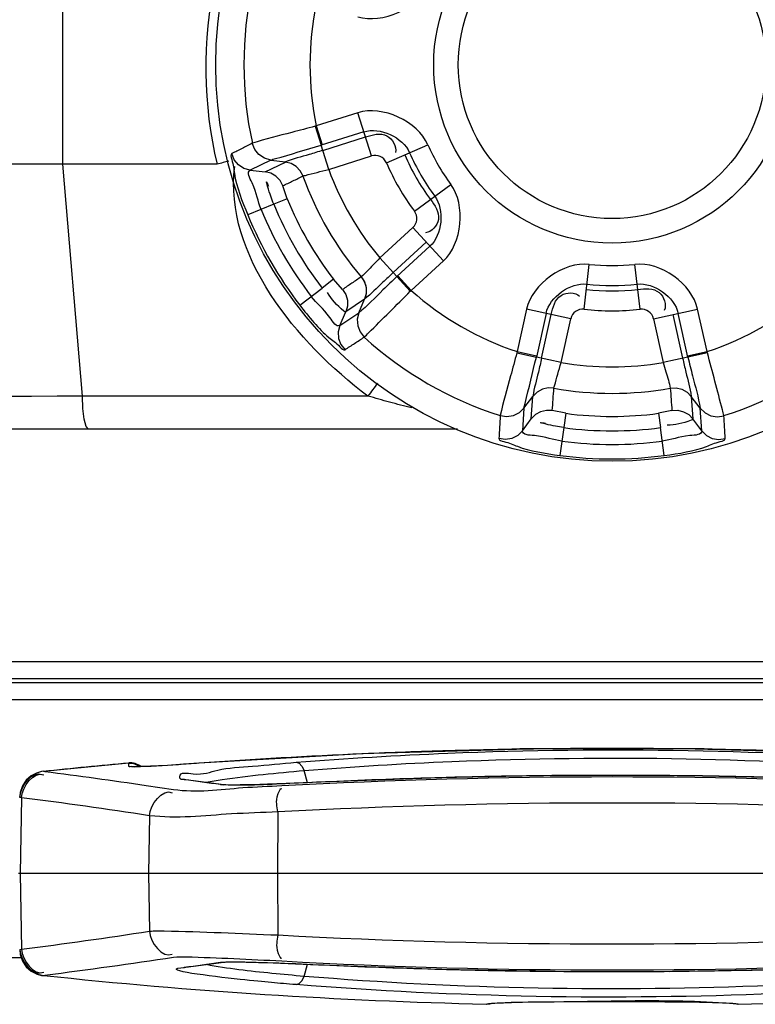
# Paper-space layout 'Sheet' of a CAD drawing. Header units: inches. Extents: x 0.2 to 10.8, y 0.2 to 8.3.
# Tile 335 of 545: x 7.6597 to 7.7485, y 1.8264 to 1.9453. Entities that reach past the tile are written whole.
import ezdxf

# ---------------------------------------------------------------- set-up
doc = ezdxf.new("R2010")
doc.units = ezdxf.units.IN
doc.header["$MEASUREMENT"] = 0
doc.layers.get('0').update_dxf_attribs({"lineweight": 5})

psp = doc.layouts.new('Sheet')

# ---------------------------------------------------------------- linework, layer by layer
at = {"color": 0, "linetype": 'ByBlock', "lineweight": -3}
for p, q in [((7.664908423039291, 1.927868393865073), (7.664908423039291, 2.006238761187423)), ((7.700522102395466, 1.934065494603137), (7.69550024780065, 1.932482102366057)), ((7.702163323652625, 1.928859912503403), (7.700521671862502, 1.934065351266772)), ((7.69550024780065, 1.932482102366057), (7.695356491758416, 1.932441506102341)), ((7.695356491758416, 1.932441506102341), (7.696094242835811, 1.93014760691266)), ((7.69550024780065, 1.932482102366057), (7.696223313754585, 1.930188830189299)), ((7.701244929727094, 1.9317721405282), (7.696094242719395, 1.930147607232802)), ((7.696289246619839, 1.929529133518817), (7.701440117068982, 1.931153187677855)), ((7.697002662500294, 1.927232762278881), (7.696094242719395, 1.930147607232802)), ((7.703975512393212, 1.928035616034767), (7.708979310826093, 1.930210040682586)), ((7.689997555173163, 1.92836308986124), (7.687537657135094, 1.927139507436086)), ((7.689997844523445, 1.928356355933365), (7.691776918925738, 1.92813160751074)), ((7.697002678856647, 1.927232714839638), (7.702163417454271, 1.928859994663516)), ((7.683532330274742, 1.927868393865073), (7.651780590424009, 1.927868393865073)), ((7.667275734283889, 1.899870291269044), (7.664908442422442, 1.927868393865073)), ((7.6875379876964, 1.92714615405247), (7.68932295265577, 1.926938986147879)), ((7.689324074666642, 1.926945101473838), (7.691774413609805, 1.928124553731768)), ((7.691981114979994, 1.923676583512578), (7.691464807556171, 1.925253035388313)), ((7.707354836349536, 1.92218245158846), (7.711739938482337, 1.925428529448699)), ((7.691982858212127, 1.923672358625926), (7.690370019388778, 1.923019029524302)), ((7.690370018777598, 1.923019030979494), (7.687231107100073, 1.921733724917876)), ((7.707162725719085, 1.920200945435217), (7.703173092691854, 1.91654525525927)), ((7.707162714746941, 1.920201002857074), (7.710849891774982, 1.916176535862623)), ((7.708787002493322, 1.918427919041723), (7.704805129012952, 1.914779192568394)), ((7.705243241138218, 1.914301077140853), (7.709225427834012, 1.917949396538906)), ((7.705243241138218, 1.914301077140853), (7.703173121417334, 1.916545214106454)), ((7.706967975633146, 1.91261941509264), (7.710850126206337, 1.916176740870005)), ((7.727849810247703, 1.910349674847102), (7.728468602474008, 1.915770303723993)), ((7.734608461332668, 1.910349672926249), (7.733989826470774, 1.915770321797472)), ((7.697579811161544, 1.91397814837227), (7.696209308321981, 1.912905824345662)), ((7.698689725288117, 1.91273916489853), (7.697582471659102, 1.913974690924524)), ((7.706860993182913, 1.912515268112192), (7.705243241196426, 1.914301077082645)), ((7.70534347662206, 1.914392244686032), (7.706967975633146, 1.91261941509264)), ((7.693525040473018, 1.910832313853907), (7.696209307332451, 1.91290582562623)), ((7.701331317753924, 1.911571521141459), (7.699085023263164, 1.910039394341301)), ((7.700643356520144, 1.909916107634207), (7.701338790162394, 1.911570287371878)), ((7.706860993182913, 1.912515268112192), (7.706967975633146, 1.91261941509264)), ((7.720901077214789, 1.910373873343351), (7.719761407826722, 1.905233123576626)), ((7.726229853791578, 1.909192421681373), (7.720900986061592, 1.910373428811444)), ((7.736228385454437, 1.909192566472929), (7.741557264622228, 1.910373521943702)), ((7.742696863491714, 1.905233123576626), (7.741557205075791, 1.91037382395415)), ((7.698359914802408, 1.90839459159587), (7.700649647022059, 1.909913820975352)), ((7.698365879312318, 1.90839176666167), (7.699079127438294, 1.910041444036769)), ((7.723248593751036, 1.909853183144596), (7.72208013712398, 1.904580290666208)), ((7.722713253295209, 1.904439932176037), (7.723882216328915, 1.909712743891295)), ((7.725058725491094, 1.90390957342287), (7.726229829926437, 1.909192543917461)), ((7.736228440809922, 1.909192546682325), (7.737399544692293, 1.903909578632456)), ((7.738576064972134, 1.909712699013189), (7.73974501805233, 1.904439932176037)), ((7.740378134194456, 1.904580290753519), (7.739209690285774, 1.909853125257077)), ((7.719761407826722, 1.905233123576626), (7.719724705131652, 1.905088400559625)), ((7.719724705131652, 1.905088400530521), (7.722080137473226, 1.904580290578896)), ((7.719761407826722, 1.905233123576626), (7.722108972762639, 1.904712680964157)), ((7.725058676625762, 1.903909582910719), (7.72208013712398, 1.904580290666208)), ((7.740378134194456, 1.904580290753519), (7.737399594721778, 1.903909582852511)), ((7.740349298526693, 1.904712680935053), (7.742696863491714, 1.905233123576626)), ((7.742733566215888, 1.905088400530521), (7.740378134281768, 1.904580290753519)), ((7.742733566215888, 1.905088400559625), (7.742696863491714, 1.905233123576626)), ((7.7017487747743, 1.899868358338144), (7.667275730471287, 1.899869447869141)), ((7.720583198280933, 1.898405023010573), (7.721667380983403, 1.899833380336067)), ((7.72146849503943, 1.897115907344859), (7.721672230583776, 1.899827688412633)), ((7.740785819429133, 1.899829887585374), (7.740989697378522, 1.897116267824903)), ((7.741875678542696, 1.898404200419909), (7.740790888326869, 1.899833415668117)), ((7.720577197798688, 1.898408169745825), (7.720406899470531, 1.89566604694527)), ((7.725627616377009, 1.897782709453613), (7.724004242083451, 1.898123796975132)), ((7.72563218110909, 1.897782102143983), (7.72539155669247, 1.89605867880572)), ((7.736826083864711, 1.897782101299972), (7.737069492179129, 1.896059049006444)), ((7.738454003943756, 1.89812381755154), (7.736830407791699, 1.897782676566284)), ((7.742051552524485, 1.895665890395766), (7.741880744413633, 1.898408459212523)), ((7.72040134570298, 1.895669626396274), (7.721473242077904, 1.897111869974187)), ((7.742056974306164, 1.895669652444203), (7.740984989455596, 1.897112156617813)), ((7.712572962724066, 1.895868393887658), (7.392746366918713, 1.895868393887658)), ((7.725391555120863, 1.896058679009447), (7.724935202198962, 1.892697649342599)), ((7.737523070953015, 1.892697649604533), (7.737069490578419, 1.896059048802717)), ((8.025229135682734, 1.86778706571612), (7.437229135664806, 1.86778706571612)), ((8.089246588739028, 1.86524577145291), (7.373211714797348, 1.86524577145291)), ((7.435246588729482, 1.865787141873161), (8.027211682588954, 1.865787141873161)), ((7.371229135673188, 1.86324584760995), (8.091229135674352, 1.86324584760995)), ((7.662556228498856, 1.854566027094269), (7.672849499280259, 1.855576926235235)), ((7.662732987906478, 1.8545014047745), (7.662567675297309, 1.854542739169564)), ((7.672849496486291, 1.855169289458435), (7.672849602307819, 1.855552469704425)), ((7.672849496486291, 1.855169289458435), (7.673508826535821, 1.855119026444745)), ((7.672849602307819, 1.85555246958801), (7.673435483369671, 1.855507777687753)), ((7.673435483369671, 1.855507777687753), (7.673561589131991, 1.855479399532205)), ((7.673561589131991, 1.855479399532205), (7.674246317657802, 1.855120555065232)), ((7.677551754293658, 1.855281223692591), (7.676431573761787, 1.85521616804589)), ((7.679520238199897, 1.855407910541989), (7.677551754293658, 1.855281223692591)), ((7.681341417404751, 1.855534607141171), (7.679520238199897, 1.855407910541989)), ((7.694454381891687, 1.85318465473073), (7.694040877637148, 1.854653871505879)), ((7.679145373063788, 1.85360930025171), (7.679571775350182, 1.853599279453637)), ((7.68434413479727, 1.852942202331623), (7.679145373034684, 1.853609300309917)), ((7.678281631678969, 1.852337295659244), (7.674976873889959, 1.852823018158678)), ((7.683918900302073, 1.852955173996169), (7.68434413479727, 1.852942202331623)), ((7.659905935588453, 1.851377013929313), (7.659709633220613, 1.851418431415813)), ((7.659905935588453, 1.851377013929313), (7.659748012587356, 1.84222839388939)), ((7.675379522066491, 1.849205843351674), (7.675259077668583, 1.84222839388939)), ((7.69085679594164, 1.849657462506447), (7.690829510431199, 1.84222839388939)), ((7.802931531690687, 1.84222839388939), (7.659526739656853, 1.84222839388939)), ((7.659748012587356, 1.84222839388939), (7.659905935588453, 1.833079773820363)), ((7.675259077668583, 1.84222839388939), (7.675379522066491, 1.835250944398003)), ((7.690829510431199, 1.84222839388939), (7.69085679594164, 1.834799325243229)), ((7.659709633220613, 1.833038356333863), (7.659905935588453, 1.833079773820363)), ((7.659894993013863, 1.832028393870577), (7.539390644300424, 1.832028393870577)), ((7.660029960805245, 1.831635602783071), (7.660487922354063, 1.830958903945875)), ((7.660487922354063, 1.830958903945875), (7.661061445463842, 1.830447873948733)), ((7.679145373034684, 1.830847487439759), (7.68434413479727, 1.831514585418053)), ((7.679145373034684, 1.830847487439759), (7.679571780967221, 1.830857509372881)), ((7.683918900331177, 1.831501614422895), (7.684344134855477, 1.831514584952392)), ((7.694040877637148, 1.829802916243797), (7.694454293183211, 1.831271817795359)), ((7.661061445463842, 1.830447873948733), (7.661699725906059, 1.830103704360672)), ((7.661699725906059, 1.830103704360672), (7.662556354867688, 1.829890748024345)), ((7.662567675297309, 1.829914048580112), (7.662732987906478, 1.829955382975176)), ((7.716001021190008, 1.826431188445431), (7.7164435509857, 1.826504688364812)), ((7.716001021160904, 1.826431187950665), (7.716061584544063, 1.826454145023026)), ((7.71644375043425, 1.826507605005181), (7.716633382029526, 1.826534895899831)), ((7.716454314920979, 1.826526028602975), (7.716613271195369, 1.826542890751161)), ((7.719066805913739, 1.826661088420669), (7.720265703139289, 1.826689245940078)), ((7.720265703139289, 1.826689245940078), (7.721693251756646, 1.826712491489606)), ((7.721693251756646, 1.826712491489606), (7.724242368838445, 1.826738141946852)), ((7.724242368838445, 1.826738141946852), (7.728287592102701, 1.826756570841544)), ((7.728287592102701, 1.826756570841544), (7.734035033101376, 1.826756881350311)), ((7.734035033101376, 1.826756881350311), (7.737591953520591, 1.826742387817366)), ((7.737591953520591, 1.826742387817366), (7.739816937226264, 1.82672390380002)), ((7.745836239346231, 1.826542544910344), (7.745998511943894, 1.826525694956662)), ((7.746457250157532, 1.826431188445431), (7.746014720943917, 1.826504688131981)), ((7.746396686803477, 1.826454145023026), (7.746457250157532, 1.826431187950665))]:
    psp.add_line(p, q, dxfattribs=at)
for points in [[(7.689997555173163, 1.92836308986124), (7.689232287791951, 1.928579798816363), (7.688569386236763, 1.929017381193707), (7.688068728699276, 1.929635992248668), (7.687777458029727, 1.930380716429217)], [(7.687537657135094, 1.927139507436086), (7.686770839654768, 1.927354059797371), (7.686107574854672, 1.927788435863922), (7.685606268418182, 1.92840172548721), (7.685312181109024, 1.929138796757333)], [(7.693901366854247, 1.926433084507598), (7.693569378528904, 1.927060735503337), (7.693084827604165, 1.92757171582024), (7.692470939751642, 1.927938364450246), (7.691774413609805, 1.928124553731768)], [(7.691459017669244, 1.925250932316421), (7.691124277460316, 1.925882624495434), (7.690631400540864, 1.926398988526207), (7.69001643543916, 1.926762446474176), (7.689324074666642, 1.926945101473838)], [(7.700925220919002, 1.914255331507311), (7.701307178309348, 1.913652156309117), (7.701510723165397, 1.912970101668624), (7.70152176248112, 1.912258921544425), (7.701338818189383, 1.911570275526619)], [(7.698685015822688, 1.912735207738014), (7.699065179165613, 1.912129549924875), (7.699266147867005, 1.911444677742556), (7.699273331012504, 1.910730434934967), (7.699085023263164, 1.910039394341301)], [(7.700649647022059, 1.909913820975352), (7.700454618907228, 1.90914238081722), (7.700502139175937, 1.908349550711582), (7.7007874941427, 1.907606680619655), (7.701286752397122, 1.906982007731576)], [(7.698359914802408, 1.90839459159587), (7.698162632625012, 1.907623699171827), (7.698207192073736, 1.90683214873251), (7.698487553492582, 1.906091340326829), (7.698978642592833, 1.905467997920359)], [(7.72420057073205, 1.900823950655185), (7.723491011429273, 1.900850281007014), (7.722806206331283, 1.900686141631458), (7.722181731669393, 1.900337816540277), (7.721672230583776, 1.899827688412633)], [(7.738257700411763, 1.90082394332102), (7.738972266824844, 1.900850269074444), (7.739664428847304, 1.900682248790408), (7.74028400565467, 1.900333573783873), (7.740785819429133, 1.899829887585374)], [(7.668004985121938, 1.895868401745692), (7.667714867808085, 1.896191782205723), (7.667478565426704, 1.8970608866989), (7.667319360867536, 1.898365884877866), (7.667275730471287, 1.899869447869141)], [(7.720577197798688, 1.898408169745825), (7.72000684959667, 1.89785385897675), (7.719296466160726, 1.897498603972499), (7.718510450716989, 1.897374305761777), (7.717719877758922, 1.897494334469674)], [(7.72400316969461, 1.898117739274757), (7.723288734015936, 1.898143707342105), (7.722595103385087, 1.897975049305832), (7.721972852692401, 1.89762419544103), (7.72146849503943, 1.897115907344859)], [(7.738455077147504, 1.898117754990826), (7.739169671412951, 1.898144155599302), (7.739863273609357, 1.897975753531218), (7.740485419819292, 1.89762483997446), (7.740989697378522, 1.897116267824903)], [(7.741880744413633, 1.898408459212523), (7.742451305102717, 1.897853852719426), (7.743161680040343, 1.897498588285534), (7.743947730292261, 1.897374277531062), (7.74473836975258, 1.89749432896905)], [(7.720406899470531, 1.89566604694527), (7.719837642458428, 1.895109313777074), (7.719129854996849, 1.894752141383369), (7.718348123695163, 1.894624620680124), (7.717562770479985, 1.894738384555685)], [(7.742051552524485, 1.895665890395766), (7.742620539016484, 1.895109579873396), (7.743328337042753, 1.894752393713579), (7.744110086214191, 1.894624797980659), (7.744895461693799, 1.894738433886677)], [(7.721148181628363, 1.857246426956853), (7.701003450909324, 1.856664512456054), (7.681341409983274, 1.855534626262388)], [(7.748168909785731, 1.857048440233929), (7.742345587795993, 1.857259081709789), (7.720081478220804, 1.857258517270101), (7.714233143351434, 1.857046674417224)], [(7.781116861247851, 1.855534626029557), (7.761485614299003, 1.856663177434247), (7.741340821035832, 1.857245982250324)], [(7.662556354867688, 1.854566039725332), (7.662340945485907, 1.854535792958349), (7.661702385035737, 1.854354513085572), (7.661064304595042, 1.854011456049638), (7.660489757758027, 1.853500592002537), (7.660030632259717, 1.852823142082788), (7.659746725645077, 1.85199561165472), (7.659687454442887, 1.851435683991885)], [(7.676431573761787, 1.85521616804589), (7.675478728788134, 1.85516729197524), (7.675066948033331, 1.85514887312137), (7.674698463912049, 1.855134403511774), (7.674373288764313, 1.855123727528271), (7.674091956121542, 1.85511669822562), (7.673854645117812, 1.855113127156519), (7.673662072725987, 1.855112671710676), (7.673516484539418, 1.855114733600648), (7.673423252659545, 1.855118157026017), (7.673405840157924, 1.855119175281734)], [(7.693078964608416, 1.855649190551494), (7.693442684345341, 1.855529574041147), (7.693776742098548, 1.85518391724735), (7.694040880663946, 1.854653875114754)], [(7.69715739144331, 1.853304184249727), (7.691863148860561, 1.853077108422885), (7.689606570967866, 1.852993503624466), (7.687758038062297, 1.852937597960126), (7.686309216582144, 1.852909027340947), (7.685247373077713, 1.852906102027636), (7.684569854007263, 1.852924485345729), (7.684357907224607, 1.852940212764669)], [(7.765300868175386, 1.853304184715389), (7.752005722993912, 1.853789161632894), (7.738182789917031, 1.854044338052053), (7.72430600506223, 1.854044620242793), (7.71048312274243, 1.853790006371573), (7.697157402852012, 1.853304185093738)], [(7.659687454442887, 1.833021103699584), (7.65974641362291, 1.832462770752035), (7.660028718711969, 1.831637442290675)], [(7.684357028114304, 1.8315164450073), (7.684513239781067, 1.831529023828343), (7.685051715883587, 1.831547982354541), (7.685897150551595, 1.831551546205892), (7.687046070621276, 1.831535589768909), (7.688506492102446, 1.831498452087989), (7.690287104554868, 1.831439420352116)], [(7.690287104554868, 1.831439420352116), (7.69480894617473, 1.831256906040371), (7.697157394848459, 1.831152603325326)], [(7.697157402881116, 1.831152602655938), (7.710452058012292, 1.830667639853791), (7.724274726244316, 1.830412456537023), (7.738151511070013, 1.830412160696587), (7.751974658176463, 1.8306667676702), (7.76530086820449, 1.831152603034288)], [(7.661696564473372, 1.830104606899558), (7.66233775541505, 1.82992155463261), (7.662556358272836, 1.829890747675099)], [(7.693078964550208, 1.828807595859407), (7.693442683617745, 1.82892721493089), (7.693776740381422, 1.829272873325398), (7.694040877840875, 1.829802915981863)], [(7.716443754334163, 1.826507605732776), (7.716506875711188, 1.826518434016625), (7.716633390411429, 1.826534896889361), (7.716817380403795, 1.826553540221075), (7.717056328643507, 1.826572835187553), (7.717349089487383, 1.826591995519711), (7.717695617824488, 1.826610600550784), (7.71809681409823, 1.826628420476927), (7.718553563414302, 1.826645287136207), (7.719066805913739, 1.826661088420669)], [(7.739816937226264, 1.82672390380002), (7.741771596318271, 1.826697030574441), (7.742616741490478, 1.826680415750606), (7.743363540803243, 1.826661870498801), (7.744010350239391, 1.826641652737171), (7.744560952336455, 1.82661997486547), (7.745019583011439, 1.826597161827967), (7.745390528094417, 1.826573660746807), (7.745677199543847, 1.826550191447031), (7.74588046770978, 1.826528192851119), (7.745999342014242, 1.826510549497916)]]:
    psp.add_lwpolyline(points, dxfattribs=at)
for radius in [0.04787109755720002, 0.02154053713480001, 0.0185735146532]:
    psp.add_circle((7.731229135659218, 1.93986839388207), radius, dxfattribs=at)
for centre, radius, start, end in [((7.731229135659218, 1.93986839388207), 0.04446881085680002, 167.6828135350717, 192.3171881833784), ((7.731229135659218, 1.93986839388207), 0.03648439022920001, 168.3196919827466, 191.6803080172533), ((7.731229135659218, 1.93986839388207), 0.0242556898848, 203.4637215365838, 216.5359124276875), ((7.702611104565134, 1.927440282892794), 0.0014886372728, 23.57294890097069, 107.5019724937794), ((7.731229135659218, 1.93986839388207), 0.02730572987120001, 203.4657456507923, 216.5336560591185), ((7.731229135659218, 1.93986839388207), 0.026661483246, 203.4657456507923, 216.5336560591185), ((7.731229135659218, 1.93986839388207), 0.03648439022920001, 200.2630722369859, 219.7369286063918), ((7.731229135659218, 1.93986839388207), 0.02971152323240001, 203.4691760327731, 216.5308092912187), ((7.731229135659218, 1.93986839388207), 0.03967815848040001, 199.7952545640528, 220.2047681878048), ((7.731229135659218, 1.93986839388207), 0.04245682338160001, 202.4186449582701, 217.5810574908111), ((7.731229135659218, 1.93986839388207), 0.04584868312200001, 202.4069568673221, 217.5961459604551), ((7.731229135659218, 1.93986839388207), 0.04419692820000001, 202.4101282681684, 217.5934982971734), ((7.731229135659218, 1.93986839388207), 0.04758878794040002, 202.3919191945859, 217.6082694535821), ((7.706157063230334, 1.921298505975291), 0.0014886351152, 312.4981144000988, 36.42745891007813), ((7.731229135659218, 1.93986839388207), 0.02425568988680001, 263.4637215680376, 276.5359003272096), ((7.731229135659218, 1.93986839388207), 0.0273057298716, 263.465745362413, 276.5336558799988), ((7.731229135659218, 1.93986839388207), 0.0266614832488, 263.465745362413, 276.5336558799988), ((7.731229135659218, 1.93986839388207), 0.03648439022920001, 228.319692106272, 251.6803077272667), ((7.731229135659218, 1.93986839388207), 0.03648439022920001, 288.3196922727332, 311.6803078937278), ((7.727683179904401, 1.908870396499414), 0.0014886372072, 83.57294574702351, 167.5019731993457), ((7.731229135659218, 1.93986839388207), 0.02971152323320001, 263.4691760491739, 276.5308080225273), ((7.734775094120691, 1.908870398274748), 0.001488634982, 12.49809173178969, 96.42748216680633), ((7.731229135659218, 1.93986839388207), 0.04446881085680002, 227.6828091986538, 252.3171870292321), ((7.731229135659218, 1.93986839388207), 0.04446881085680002, 287.6827814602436, 312.3171884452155), ((7.731229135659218, 1.93986839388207), 0.03648439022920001, 260.2630708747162, 279.7369287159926), ((7.703920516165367, -4.742721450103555), 6.642692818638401, 90.316077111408, 91.16664307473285), ((7.731229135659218, 1.93986839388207), 0.03967815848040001, 259.7952526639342, 280.2047405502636), ((7.731229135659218, 1.93986839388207), 0.04245682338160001, 262.4186066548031, 277.5810568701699), ((7.731229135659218, 1.93986839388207), 0.04419692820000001, 262.410130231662, 277.5934984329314), ((7.731229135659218, 1.93986839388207), 0.04584868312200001, 262.406958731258, 277.5961459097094), ((7.731229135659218, 1.93986839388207), 0.04758878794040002, 262.391848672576, 277.6082678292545), ((7.731234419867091, 1.159091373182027), 0.6982266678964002, 91.6265376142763, 92.46742805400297), ((7.731227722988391, 1.159440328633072), 0.6978776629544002, 90.49622795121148, 91.62680118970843), ((7.73122917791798, 1.159185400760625), 0.6981325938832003, 89.17806459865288, 90.49616583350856), ((7.731227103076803, 1.1593104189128), 0.6980076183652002, 88.36950624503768, 89.17774690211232), ((7.731272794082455, 1.158292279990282), 0.6990266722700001, 92.46775059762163, 94.09700332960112), ((7.731229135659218, 1.208228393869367), 0.6499512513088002, 95.15333277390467, 96.06409499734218), ((7.576022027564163, 1.174562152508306), 0.6854459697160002, 81.69944648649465, 82.73244038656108), ((7.67302913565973, 1.853585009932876), 0.002, 50.56811350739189, 95.15314817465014), ((7.576400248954, 1.086075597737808), 0.7743801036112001, 82.01899469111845, 82.34406299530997), ((7.731229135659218, 1.119348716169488), 0.7345291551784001, 86.88639027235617, 93.11360972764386), ((7.731343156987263, 1.098666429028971), 0.7554104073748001, 91.56859688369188, 92.5949181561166), ((7.731243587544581, 1.102031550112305), 0.7520438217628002, 91.25010009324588, 91.56803221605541), ((7.731229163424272, 1.102657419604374), 0.7514177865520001, 88.78281701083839, 91.2500417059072), ((7.731213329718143, 1.101980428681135), 0.7520949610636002, 88.43079465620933, 88.7827069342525), ((7.572866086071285, 1.174833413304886), 0.6821196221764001, 81.35646463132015, 82.66895510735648), ((7.731229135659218, 1.094373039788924), 0.7563626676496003, 86.94027159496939, 93.05972840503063), ((7.572866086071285, 2.50962337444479), 0.6821196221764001, 277.3310448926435, 278.6435353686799), ((7.731229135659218, 2.590083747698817), 0.7563626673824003, 266.9402715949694, 273.0597284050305), ((7.576025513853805, 2.50986818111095), 0.6854192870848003, 277.2675499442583, 278.5798549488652), ((7.576400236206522, 2.598381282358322), 0.7743801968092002, 277.655861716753, 277.9810053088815), ((7.731229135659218, 2.565108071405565), 0.7345291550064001, 266.8863902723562, 273.1136097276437), ((7.731343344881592, 2.585795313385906), 0.7554153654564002, 267.4050847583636, 268.4302145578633), ((7.731229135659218, 2.47622839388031), 0.6499512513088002, 263.9359050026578, 268.662799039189), ((7.731245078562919, 2.58248297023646), 0.7521015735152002, 268.4307850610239, 268.7829258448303), ((7.731229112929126, 2.58179946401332), 0.7514178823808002, 268.7830359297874, 271.2505299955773), ((7.731229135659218, 2.47622839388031), 0.6499512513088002, 271.3372009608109, 276.0640949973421), ((7.731214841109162, 2.582417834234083), 0.7520364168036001, 271.2505887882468, 271.5680230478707)]:
    psp.add_arc(centre, radius, start, end, dxfattribs=at)
for points, knots in [([(7.731229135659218, 1.989868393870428), (7.716890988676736, 1.989867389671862), (7.686401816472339, 1.975228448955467), (7.680074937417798, 1.94210428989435), (7.683532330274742, 1.927868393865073)], [0, 0, 0, 0, 0.4946258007, 1, 1, 1, 1]), ([(7.731229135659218, 1.989868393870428), (7.745636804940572, 1.989678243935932), (7.776287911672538, 1.975229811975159), (7.782140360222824, 1.942096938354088), (7.778925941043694, 1.927868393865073)], [0, 0, 0, 0, 0.4969272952, 1, 1, 1, 1]), ([(7.695356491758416, 1.932441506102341), (7.694425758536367, 1.932196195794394), (7.691904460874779, 1.931502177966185), (7.689351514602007, 1.930907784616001), (7.687783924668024, 1.930382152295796)], [0, 0, 0, 0, 0.3679510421, 1, 1, 1, 1]), ([(7.70144011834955, 1.931153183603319), (7.70226520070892, 1.93141344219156), (7.704090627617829, 1.931948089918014), (7.70524741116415, 1.93000787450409), (7.705060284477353, 1.929285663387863)], [0, 0, 0, 0, 0.536958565, 1, 1, 1, 1]), ([(7.687777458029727, 1.930380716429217), (7.687368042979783, 1.930170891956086), (7.68654470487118, 1.929760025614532), (7.685721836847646, 1.929348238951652), (7.685312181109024, 1.929138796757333)], [0, 0, 0, 0, 0.4999782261, 1, 1, 1, 1]), ([(7.689996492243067, 1.928356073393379), (7.690181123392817, 1.928427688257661), (7.692228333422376, 1.928988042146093), (7.694248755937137, 1.929616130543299), (7.696094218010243, 1.930147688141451)], [0, 0, 0, 0, 0.093477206, 1, 1, 1, 1]), ([(7.696289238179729, 1.929529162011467), (7.695739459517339, 1.92936148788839), (7.694240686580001, 1.928881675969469), (7.692704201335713, 1.92850530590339), (7.691776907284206, 1.928131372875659)], [0, 0, 0, 0, 0.3650251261, 1, 1, 1, 1]), ([(7.684953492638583, 1.92823369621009), (7.684716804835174, 1.928171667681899), (7.684243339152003, 1.928048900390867), (7.683769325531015, 1.927928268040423), (7.683532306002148, 1.927868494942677)], [0, 0, 0, 0, 0.5002457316, 1, 1, 1, 1]), ([(7.685305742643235, 1.929137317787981), (7.685105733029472, 1.929023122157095), (7.685490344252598, 1.927959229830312), (7.685617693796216, 1.92575412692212), (7.686561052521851, 1.923360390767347), (7.687228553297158, 1.921739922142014)], [0, 0, 0, 0, 0.08995149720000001, 0.315518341, 1, 1, 1, 1]), ([(7.688842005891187, 1.922391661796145), (7.688405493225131, 1.923433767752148), (7.68834839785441, 1.924681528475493), (7.687075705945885, 1.926908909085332), (7.6875379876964, 1.92714615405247)], [0, 0, 0, 0, 0.6849809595, 1, 1, 1, 1]), ([(7.69389558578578, 1.926431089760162), (7.693989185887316, 1.926467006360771), (7.695032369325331, 1.926717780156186), (7.696060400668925, 1.927005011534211), (7.697002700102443, 1.927232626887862)], [0, 0, 0, 0, 0.09372608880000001, 1, 1, 1, 1]), ([(7.691459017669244, 1.925250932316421), (7.691867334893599, 1.925445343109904), (7.692680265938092, 1.925841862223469), (7.693492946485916, 1.926238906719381), (7.693901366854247, 1.926433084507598)], [0, 0, 0, 0, 0.5000038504, 1, 1, 1, 1]), ([(7.690370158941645, 1.923019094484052), (7.690082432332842, 1.923732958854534), (7.689889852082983, 1.924240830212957), (7.689373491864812, 1.926054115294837), (7.689662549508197, 1.925392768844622), (7.689734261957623, 1.925212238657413)], [0, 0, 0, 0, 0.6701994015, 0.8308523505, 1, 1, 1, 1]), ([(7.709288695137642, 1.923613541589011), (7.709802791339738, 1.922917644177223), (7.7109013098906, 1.921364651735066), (7.709441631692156, 1.91964053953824), (7.708697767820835, 1.919583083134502)], [0, 0, 0, 0, 0.5369640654, 1, 1, 1, 1]), ([(7.703173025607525, 1.916545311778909), (7.702901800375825, 1.916260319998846), (7.702148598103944, 1.915502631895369), (7.70145083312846, 1.91468080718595), (7.700925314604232, 1.914255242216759)], [0, 0, 0, 0, 0.3678086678, 1, 1, 1, 1]), ([(7.700929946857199, 1.914259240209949), (7.700557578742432, 1.914002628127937), (7.699807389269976, 1.913497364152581), (7.699057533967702, 1.912991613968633), (7.698685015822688, 1.912735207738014)], [0, 0, 0, 0, 0.4999962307, 1, 1, 1, 1]), ([(7.705243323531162, 1.914300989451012), (7.704682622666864, 1.913759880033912), (7.703141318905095, 1.91230803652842), (7.701674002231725, 1.910771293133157), (7.700643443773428, 1.909916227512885)], [0, 0, 0, 0, 0.3678483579, 1, 1, 1, 1]), ([(7.700925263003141, 1.914255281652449), (7.701228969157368, 1.913895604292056), (7.701645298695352, 1.912990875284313), (7.701519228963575, 1.912002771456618), (7.701336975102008, 1.91156913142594)], [0, 0, 0, 0, 0.5001948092, 1, 1, 1, 1]), ([(7.704805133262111, 1.914779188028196), (7.704385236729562, 1.914386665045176), (7.703221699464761, 1.913327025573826), (7.70212231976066, 1.912191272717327), (7.701338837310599, 1.911570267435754)], [0, 0, 0, 0, 0.3650549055, 1, 1, 1, 1]), ([(7.734336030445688, 1.912739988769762), (7.73519574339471, 1.912837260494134), (7.737089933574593, 1.913012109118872), (7.737853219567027, 1.910885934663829), (7.737531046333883, 1.91021300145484)], [0, 0, 0, 0, 0.5369640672, 1, 1, 1, 1]), ([(7.69836595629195, 1.908391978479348), (7.697933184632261, 1.908105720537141), (7.696634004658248, 1.910329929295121), (7.695585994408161, 1.910997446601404), (7.694901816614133, 1.911896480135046)], [0, 0, 0, 0, 0.3147312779, 1, 1, 1, 1]), ([(7.699079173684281, 1.910041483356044), (7.699001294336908, 1.910006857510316), (7.697972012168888, 1.910821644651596), (7.697366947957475, 1.911505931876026), (7.696864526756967, 1.912361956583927)], [0, 0, 0, 0, 0.0790773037, 1, 1, 1, 1]), ([(7.701291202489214, 1.906986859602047), (7.701472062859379, 1.907146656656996), (7.703315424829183, 1.909005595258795), (7.705188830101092, 1.910829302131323), (7.706860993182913, 1.912515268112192)], [0, 0, 0, 0, 0.0922587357, 1, 1, 1, 1]), ([(7.723882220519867, 1.909712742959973), (7.724069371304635, 1.91055741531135), (7.724519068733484, 1.912405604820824), (7.726777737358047, 1.912437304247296), (7.727309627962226, 1.911914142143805)], [0, 0, 0, 0, 0.5369585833, 1, 1, 1, 1]), ([(7.693529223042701, 1.910826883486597), (7.694590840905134, 1.909449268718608), (7.696185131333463, 1.907440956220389), (7.698030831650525, 1.906230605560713), (7.698769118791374, 1.90534292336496), (7.698974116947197, 1.905463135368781)], [0, 0, 0, 0, 0.6793013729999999, 0.9071805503, 1, 1, 1, 1]), ([(7.698978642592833, 1.905467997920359), (7.699364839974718, 1.905718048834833), (7.700132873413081, 1.906224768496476), (7.700900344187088, 1.906732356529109), (7.701286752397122, 1.906982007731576)], [0, 0, 0, 0, 0.5000217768, 1, 1, 1, 1]), ([(7.719724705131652, 1.905088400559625), (7.719471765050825, 1.904159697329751), (7.718812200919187, 1.901629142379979), (7.718050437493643, 1.899121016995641), (7.717721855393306, 1.89750061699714)], [0, 0, 0, 0, 0.3679529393, 1, 1, 1, 1]), ([(7.720582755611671, 1.898403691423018), (7.720613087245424, 1.898599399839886), (7.721151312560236, 1.900652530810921), (7.721617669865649, 1.902716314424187), (7.722080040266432, 1.904580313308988)], [0, 0, 0, 0, 0.0934820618, 1, 1, 1, 1]), ([(7.722713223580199, 1.904439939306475), (7.722583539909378, 1.903879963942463), (7.722249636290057, 1.902342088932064), (7.721807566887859, 1.900823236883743), (7.721667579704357, 1.899833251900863)], [0, 0, 0, 0, 0.3650356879, 1, 1, 1, 1]), ([(7.739745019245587, 1.904439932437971), (7.739875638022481, 1.903877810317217), (7.740213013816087, 1.902340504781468), (7.740639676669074, 1.900819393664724), (7.740790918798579, 1.899833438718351)], [0, 0, 0, 0, 0.3665080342, 1, 1, 1, 1]), ([(7.740378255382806, 1.904580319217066), (7.740566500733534, 1.903824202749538), (7.741053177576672, 1.90176347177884), (7.74165041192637, 1.899724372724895), (7.741875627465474, 1.898404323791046)], [0, 0, 0, 0, 0.3678372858, 1, 1, 1, 1]), ([(7.744736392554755, 1.897500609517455), (7.744688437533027, 1.897737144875), (7.744000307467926, 1.900263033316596), (7.743357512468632, 1.902797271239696), (7.742733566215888, 1.905088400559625)], [0, 0, 0, 0, 0.092261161, 1, 1, 1, 1]), ([(7.724199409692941, 1.900817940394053), (7.72421511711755, 1.900916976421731), (7.724519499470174, 1.901945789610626), (7.724784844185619, 1.902979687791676), (7.725058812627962, 1.903909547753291)], [0, 0, 0, 0, 0.0937442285, 1, 1, 1, 1]), ([(7.737399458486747, 1.90390954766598), (7.7375107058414, 1.903532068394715), (7.737790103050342, 1.902500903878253), (7.738153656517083, 1.9014858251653), (7.738258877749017, 1.900817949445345)], [0, 0, 0, 0, 0.36790816, 1, 1, 1, 1]), ([(7.702883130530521, 1.901430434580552), (7.702696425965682, 1.901166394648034), (7.702321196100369, 1.900643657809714), (7.70193988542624, 1.900125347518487), (7.701748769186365, 1.899868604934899)], [0, 0, 0, 0, 0.5025765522, 1, 1, 1, 1]), ([(7.707032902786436, 1.898458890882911), (7.706136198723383, 1.898667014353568), (7.704366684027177, 1.899107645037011), (7.702613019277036, 1.899607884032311), (7.701749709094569, 1.899871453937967)], [0, 0, 0, 0, 0.5049067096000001, 1, 1, 1, 1]), ([(7.72400316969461, 1.898117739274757), (7.724038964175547, 1.898568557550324), (7.724102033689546, 1.899470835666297), (7.724164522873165, 1.900373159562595), (7.72420057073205, 1.900823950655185)], [0, 0, 0, 0, 0.5000038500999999, 1, 1, 1, 1]), ([(7.738257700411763, 1.90082394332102), (7.738293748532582, 1.900373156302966), (7.738356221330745, 1.899470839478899), (7.738419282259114, 1.89856856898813), (7.738455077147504, 1.898117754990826)], [0, 0, 0, 0, 0.4999962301, 1, 1, 1, 1]), ([(7.717719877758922, 1.897494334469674), (7.717696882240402, 1.897034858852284), (7.717641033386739, 1.896116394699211), (7.717586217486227, 1.895197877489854), (7.717562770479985, 1.894738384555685)], [0, 0, 0, 0, 0.4999782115, 1, 1, 1, 1]), ([(7.744895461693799, 1.894738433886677), (7.744872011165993, 1.895197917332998), (7.744817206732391, 1.896116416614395), (7.744761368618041, 1.897034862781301), (7.74473836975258, 1.89749432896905)], [0, 0, 0, 0, 0.5000217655, 1, 1, 1, 1]), ([(7.725391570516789, 1.896058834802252), (7.724629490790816, 1.896166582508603), (7.724093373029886, 1.896253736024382), (7.722264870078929, 1.896713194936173), (7.722982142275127, 1.896632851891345), (7.723174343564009, 1.896604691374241)], [0, 0, 0, 0, 0.6701980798, 0.83084951, 1, 1, 1, 1]), ([(7.740985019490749, 1.897112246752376), (7.740976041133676, 1.897027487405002), (7.739755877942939, 1.896543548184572), (7.738860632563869, 1.896361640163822), (7.73786807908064, 1.896354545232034)], [0, 0, 0, 0, 0.0790801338, 1, 1, 1, 1]), ([(7.725170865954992, 1.894421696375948), (7.724050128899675, 1.894564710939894), (7.722940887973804, 1.895139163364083), (7.720375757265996, 1.895150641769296), (7.72040134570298, 1.895669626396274)], [0, 0, 0, 0, 0.6849748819, 1, 1, 1, 1]), ([(7.742056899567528, 1.895669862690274), (7.742088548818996, 1.895151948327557), (7.739512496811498, 1.895138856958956), (7.738410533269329, 1.894565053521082), (7.737289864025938, 1.894422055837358)], [0, 0, 0, 0, 0.3147331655, 1, 1, 1, 1]), ([(7.717560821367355, 1.894732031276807), (7.717559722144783, 1.894501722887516), (7.718673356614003, 1.89430285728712), (7.72064671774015, 1.89331060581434), (7.723191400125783, 1.89293070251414), (7.724928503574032, 1.892698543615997)], [0, 0, 0, 0, 0.089951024, 0.3155189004, 1, 1, 1, 1]), ([(7.73752986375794, 1.892698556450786), (7.739253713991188, 1.8929291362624), (7.741790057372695, 1.893305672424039), (7.743761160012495, 1.894298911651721), (7.744898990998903, 1.894494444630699), (7.744897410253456, 1.894732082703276)], [0, 0, 0, 0, 0.6793022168, 0.9071806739, 1, 1, 1, 1]), ([(7.693078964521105, 1.855649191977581), (7.69917752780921, 1.856138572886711), (7.724582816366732, 1.857642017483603), (7.750111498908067, 1.857195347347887), (7.769379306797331, 1.855649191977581)], [0, 0, 0, 0, 0.2404192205, 1, 1, 1, 1]), ([(7.694040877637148, 1.854653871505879), (7.699982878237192, 1.855142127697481), (7.7247462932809, 1.856642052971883), (7.749635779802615, 1.85619717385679), (7.768417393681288, 1.854653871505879)], [0, 0, 0, 0, 0.2403370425, 1, 1, 1, 1]), ([(7.673575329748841, 1.855104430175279), (7.67339524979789, 1.855104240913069), (7.673232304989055, 1.855144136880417), (7.672849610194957, 1.8551052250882), (7.672849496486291, 1.855169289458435)], [0, 0, 0, 0, 0.7375960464, 1, 1, 1, 1]), ([(7.68133064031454, 1.85553260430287), (7.680507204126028, 1.855473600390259), (7.677924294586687, 1.855303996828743), (7.675338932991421, 1.855106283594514), (7.673575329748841, 1.855104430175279)], [0, 0, 0, 0, 0.3188486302, 1, 1, 1, 1]), ([(7.679145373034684, 1.853609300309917), (7.679037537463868, 1.853623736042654), (7.678877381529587, 1.854586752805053), (7.681496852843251, 1.85394693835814), (7.683803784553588, 1.854963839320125), (7.688247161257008, 1.855145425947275), (7.691324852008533, 1.855508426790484), (7.693078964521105, 1.855649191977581)], [0, 0, 0, 0, 0.0224999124, 0.135779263, 0.3435365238, 0.6360739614, 1, 1, 1, 1]), ([(7.682190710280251, 1.853234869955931), (7.682839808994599, 1.8533597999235), (7.686771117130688, 1.853983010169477), (7.690734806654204, 1.854371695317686), (7.694040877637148, 1.854653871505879)], [0, 0, 0, 0, 0.1661208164, 1, 1, 1, 1]), ([(7.697142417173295, 1.853302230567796), (7.695703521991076, 1.853237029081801), (7.691440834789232, 1.853080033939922), (7.687168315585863, 1.852776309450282), (7.684344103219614, 1.85291951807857)], [0, 0, 0, 0, 0.3374648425, 1, 1, 1, 1]), ([(7.691332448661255, 1.852793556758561), (7.689766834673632, 1.85270832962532), (7.685429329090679, 1.852580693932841), (7.681035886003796, 1.8519221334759), (7.678281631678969, 1.852337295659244)], [0, 0, 0, 0, 0.3601708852, 1, 1, 1, 1]), ([(7.684332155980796, 1.852920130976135), (7.684254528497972, 1.852924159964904), (7.684116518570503, 1.852932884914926), (7.683978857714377, 1.852946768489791), (7.683918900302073, 1.852955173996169)], [0, 0, 0, 0, 0.5621519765, 1, 1, 1, 1]), ([(7.690856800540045, 1.849657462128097), (7.690820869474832, 1.85040067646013), (7.690432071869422, 1.850871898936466), (7.691218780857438, 1.852632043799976), (7.691312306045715, 1.85242961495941)], [0, 0, 0, 0, 0.7694177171, 1, 1, 1, 1]), ([(7.69085679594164, 1.849657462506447), (7.688991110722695, 1.849572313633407), (7.683842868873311, 1.849446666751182), (7.678647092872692, 1.848789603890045), (7.675379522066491, 1.849205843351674)], [0, 0, 0, 0, 0.3618308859, 1, 1, 1, 1]), ([(7.675379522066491, 1.835250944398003), (7.675965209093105, 1.83532555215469), (7.681147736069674, 1.835214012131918), (7.686289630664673, 1.83500776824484), (7.69085679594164, 1.834799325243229)], [0, 0, 0, 0, 0.1143706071, 1, 1, 1, 1]), ([(7.69085679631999, 1.834799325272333), (7.690820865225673, 1.834056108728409), (7.690432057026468, 1.833584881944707), (7.691218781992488, 1.831824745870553), (7.691312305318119, 1.832027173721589)], [0, 0, 0, 0, 0.7694195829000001, 1, 1, 1, 1]), ([(7.678281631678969, 1.832119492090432), (7.678773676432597, 1.832193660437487), (7.68315165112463, 1.832081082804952), (7.687481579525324, 1.831872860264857), (7.691332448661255, 1.831663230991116)], [0, 0, 0, 0, 0.1142818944, 1, 1, 1, 1]), ([(7.693078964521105, 1.828807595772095), (7.690815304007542, 1.82898925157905), (7.688346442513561, 1.829177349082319), (7.676737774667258, 1.830525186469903), (7.679145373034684, 1.830847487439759)], [0, 0, 0, 0, 0.4831768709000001, 1, 1, 1, 1]), ([(7.694040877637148, 1.829802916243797), (7.692745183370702, 1.829913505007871), (7.68878607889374, 1.830293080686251), (7.684821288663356, 1.830715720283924), (7.682191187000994, 1.831221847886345)], [0, 0, 0, 0, 0.3268365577, 1, 1, 1, 1]), ([(7.683918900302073, 1.831501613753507), (7.683978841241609, 1.831510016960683), (7.684116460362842, 1.831523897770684), (7.684254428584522, 1.831532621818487), (7.684332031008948, 1.831536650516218)], [0, 0, 0, 0, 0.4378596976, 1, 1, 1, 1]), ([(7.684343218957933, 1.831537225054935), (7.684955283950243, 1.831568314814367), (7.689227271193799, 1.831530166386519), (7.693490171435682, 1.83132005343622), (7.697142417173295, 1.83115455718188)], [0, 0, 0, 0, 0.1435642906, 1, 1, 1, 1]), ([(7.768417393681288, 1.829802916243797), (7.7624752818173, 1.829314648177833), (7.737711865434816, 1.82781472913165), (7.7128223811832, 1.828259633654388), (7.694040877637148, 1.829802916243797)], [0, 0, 0, 0, 0.2403415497, 1, 1, 1, 1]), ([(7.769379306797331, 1.828807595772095), (7.76328062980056, 1.828318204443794), (7.737875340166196, 1.826814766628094), (7.712346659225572, 1.827261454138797), (7.693078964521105, 1.828807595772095)], [0, 0, 0, 0, 0.2404237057, 1, 1, 1, 1]), ([(7.716061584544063, 1.826454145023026), (7.716110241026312, 1.826471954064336), (7.716241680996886, 1.826498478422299), (7.71637343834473, 1.826516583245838), (7.716454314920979, 1.826526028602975)], [0, 0, 0, 0, 0.388873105, 1, 1, 1, 1]), ([(7.716613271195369, 1.826542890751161), (7.716664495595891, 1.826547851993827), (7.716772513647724, 1.826557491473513), (7.716880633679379, 1.82656589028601), (7.71693746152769, 1.826570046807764)], [0, 0, 0, 0, 0.4745694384, 1, 1, 1, 1]), ([(7.71693746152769, 1.826570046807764), (7.7187881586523, 1.826705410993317), (7.728316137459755, 1.826713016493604), (7.737853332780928, 1.827118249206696), (7.745499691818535, 1.826570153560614)], [0, 0, 0, 0, 0.1948871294, 1, 1, 1, 1]), ([(7.745499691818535, 1.826570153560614), (7.745558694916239, 1.826565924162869), (7.745670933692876, 1.826557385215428), (7.745783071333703, 1.826547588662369), (7.745836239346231, 1.826542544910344)], [0, 0, 0, 0, 0.5255317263, 1, 1, 1, 1]), ([(7.745998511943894, 1.826525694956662), (7.746080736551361, 1.826516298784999), (7.746214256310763, 1.826498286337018), (7.746347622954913, 1.82647210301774), (7.746396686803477, 1.826454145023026)], [0, 0, 0, 0, 0.6130044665, 1, 1, 1, 1])]:
    psp.add_open_spline(points, degree=3, knots=knots, dxfattribs=at)
for points in [[(7.700522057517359, 1.945671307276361), (7.703476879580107, 1.944740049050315), (7.70774385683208, 1.946685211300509), (7.708979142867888, 1.949526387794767)], [(7.708979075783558, 1.930210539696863), (7.707743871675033, 1.933051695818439), (7.703476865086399, 1.934996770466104), (7.700522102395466, 1.934065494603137)], [(7.70124493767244, 1.931772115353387), (7.703176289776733, 1.932380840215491), (7.705965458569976, 1.931109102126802), (7.706772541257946, 1.929251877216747)], [(7.701748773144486, 1.899868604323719), (7.693157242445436, 1.906227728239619), (7.684327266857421, 1.916994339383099), (7.685649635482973, 1.927601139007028)], [(7.710850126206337, 1.916176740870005), (7.713134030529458, 1.918270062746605), (7.713582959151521, 1.922937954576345), (7.711740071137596, 1.925428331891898)], [(7.70980649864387, 1.923996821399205), (7.711011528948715, 1.922369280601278), (7.710718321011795, 1.919317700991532), (7.709225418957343, 1.917949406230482)], [(7.72846805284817, 1.915770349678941), (7.725389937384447, 1.916121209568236), (7.721571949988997, 1.91339841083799), (7.720901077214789, 1.910373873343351)], [(7.741557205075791, 1.91037382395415), (7.7408862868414, 1.913398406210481), (7.737068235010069, 1.916121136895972), (7.733990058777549, 1.91577033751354)], [(7.72324861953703, 1.909853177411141), (7.723687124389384, 1.911830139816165), (7.726183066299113, 1.913609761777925), (7.728195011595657, 1.913380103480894)], [(7.734263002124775, 1.913380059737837), (7.736275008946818, 1.913609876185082), (7.738771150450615, 1.911830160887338), (7.739209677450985, 1.909853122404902)], [(7.659709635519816, 1.851418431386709), (7.65973401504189, 1.852710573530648), (7.661229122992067, 1.854697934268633), (7.662418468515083, 1.854192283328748)], [(7.659905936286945, 1.851377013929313), (7.659931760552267, 1.852662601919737), (7.661403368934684, 1.85465595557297), (7.662586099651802, 1.854151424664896)], [(7.675379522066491, 1.849205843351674), (7.675406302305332, 1.850505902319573), (7.676939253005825, 1.852525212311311), (7.678120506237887, 1.851981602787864)], [(7.675379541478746, 1.835250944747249), (7.675406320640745, 1.833950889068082), (7.676939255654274, 1.831931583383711), (7.678120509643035, 1.83247518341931)], [(7.659905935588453, 1.833079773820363), (7.659931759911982, 1.831794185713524), (7.661403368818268, 1.829800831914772), (7.662586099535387, 1.830305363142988)], [(7.659709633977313, 1.833038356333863), (7.659734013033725, 1.831746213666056), (7.661229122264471, 1.829758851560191), (7.662418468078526, 1.830264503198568)]]:
    psp.add_open_spline(points, degree=3, dxfattribs=at)

doc.saveas('drawing.dxf')
